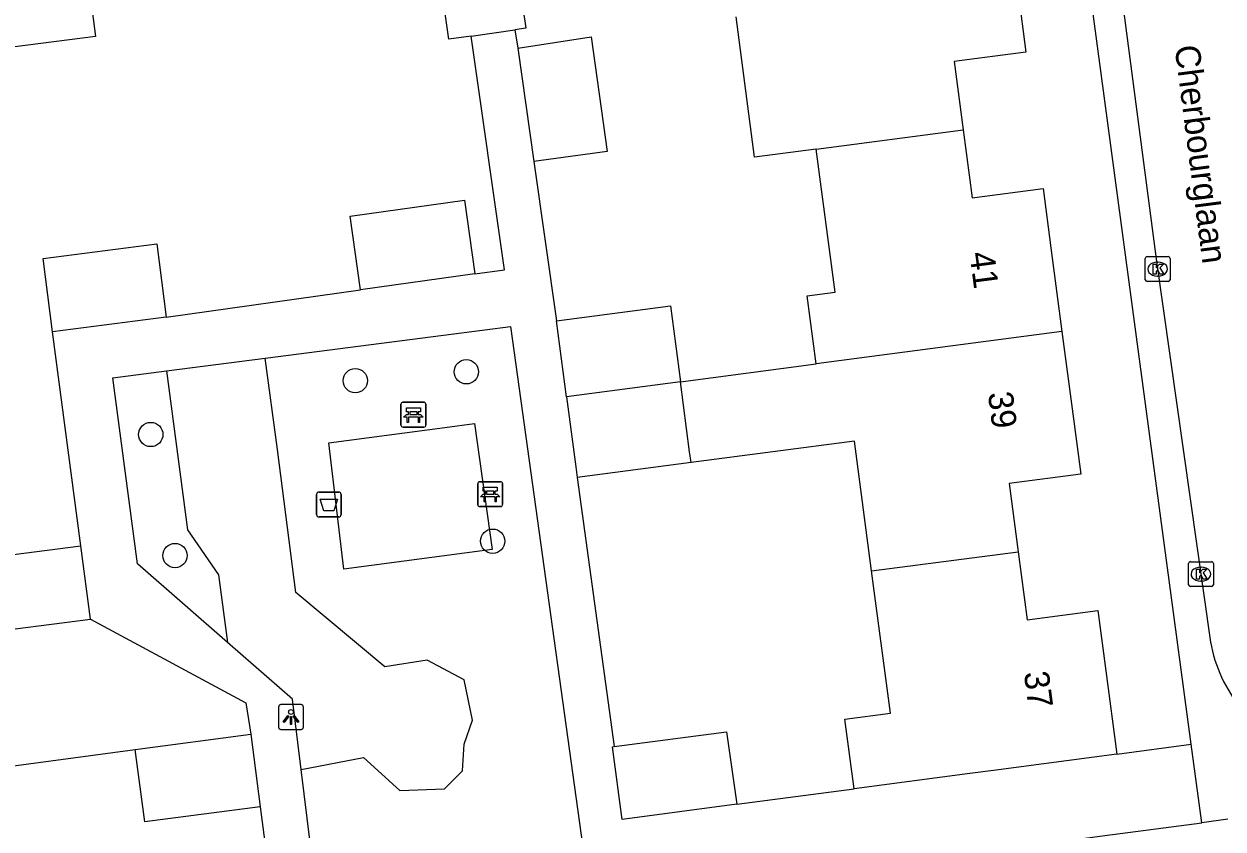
# Model space of a CAD drawing. Extents: x 158474 to 159560, y 388525 to 389605.
# Drawn here: x 159366.49 to 159414.72, y 388953.56 to 388985.93 of the extents above; entities that cross this region are included whole.
import ezdxf

# ---------------------------------------------------------------- set-up
doc = ezdxf.new("R2010")
doc.units = 0
for name, color, linetype in [('IMGEO_Afvalbak', 7, 'Continuous'), ('IMGEO_Bank', 7, 'Continuous'), ('IMGEO_Boom', 7, 'Continuous'), ('IMGEO_Groenvoorziening', 7, 'Continuous'), ('IMGEO_Kolk', 7, 'Continuous'), ('IMGEO_Lichtpunt', 7, 'Continuous'), ('IMGEO_Openbare_ruimte_label', 7, 'Continuous'), ('IMGEO_Pand', 7, 'Continuous'), ('IMGEO_Pand_nummerreeks', 7, 'Continuous'), ('IMGEO_Rijbaan_lokaal_open', 7, 'Continuous'), ('IMGEO_Voetpad_open', 7, 'Continuous')]:
    doc.layers.add(name, color=color, linetype=linetype)

msp = doc.modelspace()

# ---------------------------------------------------------------- linework, layer by layer
at = {"layer": 'IMGEO_Afvalbak'}
for p, q in [((159378.356, 388967.108), (159379.146, 388967.108)), ((159379.146, 388967.108), (159378.356, 388967.108)), ((159378.256, 388966.208), (159378.256, 388967.008)), ((159378.256, 388967.008), (159378.256, 388966.208)), ((159379.246, 388967.008), (159379.246, 388966.208)), ((159379.246, 388966.208), (159379.246, 388967.008)), ((159379.146, 388966.108), (159378.356, 388966.108)), ((159378.356, 388966.108), (159379.146, 388966.108))]:
    msp.add_line(p, q, dxfattribs=at)
msp.add_lwpolyline([(159378.399, 388966.822), (159379.103, 388966.822), (159378.954, 388966.352), (159378.548, 388966.352), (159378.399, 388966.822)], dxfattribs=at)
for centre, start, end in [((159378.356, 388967.008), 90, 180), ((159378.356, 388967.008), 90, 180), ((159379.146, 388967.008), 0, 90), ((159379.146, 388967.008), 360, 90), ((159378.356, 388966.208), 180, 270), ((159378.356, 388966.208), 180, 270), ((159379.146, 388966.208), 270, 0), ((159379.146, 388966.208), 270, 0)]:
    msp.add_arc(centre, 0.1, start, end, dxfattribs=at)
at = {"layer": 'IMGEO_Bank'}
for p, q in [((159381.652, 388969.795), (159381.652, 388970.636)), ((159381.652, 388970.636), (159381.652, 388969.795)), ((159381.727, 388970.72), (159382.568, 388970.72)), ((159382.568, 388970.72), (159381.727, 388970.72)), ((159382.652, 388970.645), (159382.652, 388969.804)), ((159382.652, 388969.804), (159382.652, 388970.645)), ((159382.349, 388970.118), (159381.956, 388970.118)), ((159381.961, 388970.226), (159381.961, 388970.332)), ((159382.005, 388970.332), (159382.005, 388970.226)), ((159382.293, 388970.338), (159382.011, 388970.338)), ((159382.011, 388970.22), (159382.293, 388970.22)), ((159382.299, 388970.226), (159382.299, 388970.332)), ((159382.343, 388970.332), (159382.343, 388970.226)), ((159382.577, 388969.72), (159381.736, 388969.72)), ((159381.736, 388969.72), (159382.577, 388969.72)), ((159384.816, 388967.523), (159385.657, 388967.523)), ((159385.657, 388967.523), (159384.816, 388967.523)), ((159384.741, 388966.598), (159384.741, 388967.439)), ((159384.741, 388967.439), (159384.741, 388966.598)), ((159385.05, 388967.029), (159385.05, 388967.135)), ((159385.094, 388967.135), (159385.094, 388967.029)), ((159385.382, 388967.141), (159385.1, 388967.141)), ((159385.1, 388967.023), (159385.382, 388967.023)), ((159385.388, 388967.029), (159385.388, 388967.135)), ((159385.432, 388967.135), (159385.432, 388967.029)), ((159385.741, 388967.448), (159385.741, 388966.607)), ((159385.741, 388966.607), (159385.741, 388967.448)), ((159385.438, 388966.921), (159385.045, 388966.921)), ((159385.666, 388966.523), (159384.825, 388966.523)), ((159384.825, 388966.523), (159385.666, 388966.523))]:
    msp.add_line(p, q, dxfattribs=at)
for points in [[(159381.955, 388970.338), (159381.869, 388970.338), (159381.869, 388970.499), (159382.432, 388970.499), (159382.432, 388970.338), (159382.349, 388970.338)], [(159381.899, 388970.118), (159381.757, 388970.118), (159381.869, 388970.22), (159381.955, 388970.22)], [(159381.949, 388970.111), (159381.949, 388969.904), (159381.906, 388969.904), (159381.906, 388970.111)], [(159382.349, 388970.22), (159382.432, 388970.22), (159382.544, 388970.118), (159382.405, 388970.118)], [(159382.399, 388970.111), (159382.399, 388969.904), (159382.355, 388969.904), (159382.355, 388970.111)], [(159384.988, 388966.921), (159384.846, 388966.921), (159384.958, 388967.023), (159385.044, 388967.023)], [(159385.044, 388967.141), (159384.958, 388967.141), (159384.958, 388967.302), (159385.521, 388967.302), (159385.521, 388967.141), (159385.438, 388967.141)], [(159385.438, 388967.023), (159385.521, 388967.023), (159385.633, 388966.921), (159385.494, 388966.921)], [(159385.038, 388966.914), (159385.038, 388966.707), (159384.995, 388966.707), (159384.995, 388966.914)], [(159385.488, 388966.914), (159385.488, 388966.707), (159385.444, 388966.707), (159385.444, 388966.914)]]:
    msp.add_lwpolyline(points, dxfattribs=at)
for centre, radius, start, end in [((159381.73, 388970.642), 0.0779, 92.4484, 184.2845), ((159381.73, 388970.642), 0.0779, 92.4484, 184.2845), ((159382.574, 388970.642), 0.0779, 2.4484, 94.2845), ((159382.574, 388970.642), 0.0779, 2.4484, 94.2845), ((159381.899, 388970.111), 0.00671, 2.8957, 87.1043), ((159381.956, 388970.111), 0.00671, 92.8957, 177.1043), ((159381.954, 388970.331), 0.00671, 2.8957, 87.1043), ((159381.954, 388970.227), 0.00671, 272.8957, 357.1043), ((159382.011, 388970.331), 0.00671, 92.8957, 177.1043), ((159382.011, 388970.227), 0.00671, 182.8957, 267.1043), ((159382.293, 388970.331), 0.00671, 2.8957, 87.1043), ((159382.293, 388970.227), 0.00671, 272.8957, 357.1043), ((159382.35, 388970.331), 0.00671, 92.8957, 177.1043), ((159382.35, 388970.227), 0.00671, 182.8957, 267.1043), ((159382.348, 388970.111), 0.00671, 2.8957, 87.1043), ((159382.405, 388970.111), 0.00671, 92.8957, 177.1043), ((159381.73, 388969.798), 0.0779, 182.4484, 274.2845), ((159381.73, 388969.798), 0.0779, 182.4484, 274.2845), ((159382.574, 388969.798), 0.0779, 272.4484, 4.2845), ((159382.574, 388969.798), 0.0779, 272.4484, 4.2845), ((159384.819, 388967.445), 0.0779, 92.4484, 184.2845), ((159384.819, 388967.445), 0.0779, 92.4484, 184.2845), ((159385.663, 388967.445), 0.0779, 2.4484, 94.2845), ((159385.663, 388967.445), 0.0779, 2.4484, 94.2845), ((159385.043, 388967.134), 0.00671, 2.8957, 87.1043), ((159385.043, 388967.03), 0.00671, 272.8957, 357.1043), ((159385.1, 388967.134), 0.00671, 92.8957, 177.1043), ((159385.1, 388967.03), 0.00671, 182.8957, 267.1043), ((159385.382, 388967.134), 0.00671, 2.8957, 87.1043), ((159385.382, 388967.03), 0.00671, 272.8957, 357.1043), ((159385.439, 388967.134), 0.00671, 92.8957, 177.1043), ((159385.439, 388967.03), 0.00671, 182.8957, 267.1043), ((159384.819, 388966.601), 0.0779, 182.4484, 274.2845), ((159384.819, 388966.601), 0.0779, 182.4484, 274.2845), ((159384.988, 388966.914), 0.00671, 2.8957, 87.1043), ((159385.045, 388966.914), 0.00671, 92.8957, 177.1043), ((159385.437, 388966.914), 0.00671, 2.8957, 87.1043), ((159385.494, 388966.914), 0.00671, 92.8957, 177.1043), ((159385.663, 388966.601), 0.0779, 272.4484, 4.2845), ((159385.663, 388966.601), 0.0779, 272.4484, 4.2845)]:
    msp.add_arc(centre, radius, start, end, dxfattribs=at)
at = {"layer": 'IMGEO_Boom'}
for centre in [(159384.279, 388971.943), (159379.813, 388971.588), (159371.586, 388969.421), (159385.339, 388965.131), (159372.562, 388964.553)]:
    msp.add_circle(centre, 0.489, dxfattribs=at)
at = {"layer": 'IMGEO_Groenvoorziening'}
for points in [[(159377.634, 388955.949), (159380.145, 388956.432), (159381.606, 388955.104), (159383.399, 388955.171), (159384.129, 388955.901), (159384.196, 388956.963), (159384.528, 388957.926), (159384.196, 388959.553), (159382.702, 388960.35), (159381.008, 388960.084), (159377.427, 388963.065), (159376.678, 388968.814), (159376.192, 388972.49)], [(159372.215, 388971.975), (159373.059, 388965.591), (159374.317, 388963.773), (159374.676, 388961.056)], [(159383.411, 388969.7), (159384.611, 388969.862), (159385.324, 388964.799), (159379.348, 388964.002), (159378.746, 388969.086), (159383.411, 388969.7)]]:
    msp.add_lwpolyline(points, dxfattribs=at)
at = {"layer": 'IMGEO_Kolk'}
for p, q in [((159411.593, 388975.648), (159411.593, 388976.5)), ((159411.668, 388976.574), (159412.52, 388976.574)), ((159412.081, 388976.354), (159412.106, 388976.354)), ((159412.594, 388976.5), (159412.594, 388975.648)), ((159412.104, 388975.794), (159412.079, 388975.794)), ((159412.52, 388975.574), (159411.668, 388975.574)), ((159413.335, 388963.381), (159413.335, 388964.233)), ((159413.41, 388964.307), (159414.262, 388964.307)), ((159414.336, 388964.233), (159414.336, 388963.381)), ((159413.823, 388964.087), (159413.848, 388964.087)), ((159414.262, 388963.307), (159413.41, 388963.307)), ((159413.846, 388963.527), (159413.821, 388963.527))]:
    msp.add_line(p, q, dxfattribs=at)
for points in [[(159411.593, 388975.648), (159411.593, 388976.5)], [(159411.668, 388976.574), (159412.52, 388976.574)], [(159411.914, 388976.274), (159412.037, 388976.274), (159412.037, 388976.123), (159412.167, 388976.274), (159412.331, 388976.274), (159412.185, 388976.123), (159412.338, 388975.874), (159412.186, 388975.874), (159412.101, 388976.038), (159412.037, 388975.971), (159412.037, 388975.874), (159411.914, 388975.874), (159411.914, 388976.274)], [(159412.594, 388976.5), (159412.594, 388975.648)], [(159412.52, 388975.574), (159411.668, 388975.574)], [(159413.335, 388963.381), (159413.335, 388964.233)], [(159413.41, 388964.307), (159414.262, 388964.307)], [(159414.336, 388964.233), (159414.336, 388963.381)], [(159413.656, 388964.007), (159413.779, 388964.007), (159413.779, 388963.856), (159413.909, 388964.007), (159414.073, 388964.007), (159413.927, 388963.856), (159414.08, 388963.607), (159413.928, 388963.607), (159413.843, 388963.771), (159413.779, 388963.704), (159413.779, 388963.607), (159413.656, 388963.607), (159413.656, 388964.007)], [(159414.262, 388963.307), (159413.41, 388963.307)]]:
    msp.add_lwpolyline(points, dxfattribs=at)
for centre, start, end in [((159411.67, 388976.498), 91.552, 178.448), ((159411.67, 388976.498), 91.552, 178.448), ((159412.518, 388976.498), 1.552, 88.448), ((159412.518, 388976.498), 1.552, 88.448), ((159411.67, 388975.65), 181.552, 268.448), ((159411.67, 388975.65), 181.552, 268.448), ((159412.518, 388975.65), 271.552, 358.448), ((159412.518, 388975.65), 271.552, 358.448), ((159413.412, 388964.231), 91.552, 178.448), ((159413.412, 388964.231), 91.552, 178.448), ((159414.26, 388964.231), 1.552, 88.448), ((159414.26, 388964.231), 1.552, 88.448), ((159413.412, 388963.383), 181.552, 268.448), ((159413.412, 388963.383), 181.552, 268.448), ((159414.26, 388963.383), 271.552, 358.448), ((159414.26, 388963.383), 271.552, 358.448)]:
    msp.add_arc(centre, 0.0765, start, end, dxfattribs=at)
for centre, major_axis, ratio, start_param, end_param in [((159412.08, 388976.074), (-0.387, 0.002), 0.722429, 4.712389, 7.853982), ((159412.105, 388976.074), (-0.39, 0.002), 0.717154, 1.570796, 4.712389), ((159413.822, 388963.807), (-0.387, 0.002), 0.722429, 4.712389, 7.853982), ((159413.847, 388963.807), (-0.39, 0.002), 0.717154, 1.570796, 4.712389)]:
    msp.add_ellipse(centre, major_axis=major_axis, ratio=ratio, start_param=start_param, end_param=end_param, dxfattribs=at)
at = {"layer": 'IMGEO_Lichtpunt'}
for p, q in [((159376.73, 388958.462), (159376.73, 388957.655)), ((159376.73, 388958.462), (159376.73, 388957.655)), ((159377.632, 388958.557), (159376.824, 388958.557)), ((159377.632, 388958.557), (159376.824, 388958.557)), ((159377.726, 388957.655), (159377.726, 388958.462)), ((159377.726, 388957.655), (159377.726, 388958.462)), ((159376.824, 388957.561), (159377.632, 388957.561)), ((159376.824, 388957.561), (159377.632, 388957.561))]:
    msp.add_line(p, q, dxfattribs=at)
for points in [[(159377.104, 388958.126), (159377.143, 388958.098), (159376.955, 388957.836), (159376.917, 388957.863), (159377.104, 388958.126)], [(159377.206, 388958.078), (159377.253, 388958.078), (159377.253, 388957.756), (159377.206, 388957.756), (159377.206, 388958.078)], [(159377.316, 388958.098), (159377.354, 388958.125), (159377.541, 388957.863), (159377.502, 388957.835), (159377.316, 388958.098)]]:
    msp.add_lwpolyline(points, dxfattribs=at)
msp.add_circle((159377.229, 388958.26), 0.0994, dxfattribs=at)
for centre, start, end in [((159376.824, 388958.462), 90, 180), ((159376.824, 388958.462), 90, 180), ((159377.632, 388958.462), 0, 90), ((159377.632, 388958.462), 0, 90), ((159376.824, 388957.655), 180, 270), ((159376.824, 388957.655), 180, 270), ((159377.632, 388957.655), 270, 0), ((159377.632, 388957.655), 270, 360)]:
    msp.add_arc(centre, 0.0946, start, end, dxfattribs=at)
at = {"layer": 'IMGEO_Pand'}
for points in [[(159384.473, 388985.441), (159383.582, 388985.314), (159382.932, 388989.863), (159386.025, 388990.305), (159386.383, 388987.803), (159386.676, 388985.756), (159386.238, 388985.693)], [(159403.212, 388990.162), (159406.036, 388990.535), (159406.476, 388987.197), (159406.791, 388984.803), (159403.902, 388984.423), (159404.263, 388981.68)], [(159374.156, 388988.996), (159368.988, 388988.331), (159369.357, 388985.421), (159366.113, 388985.009)], [(159398.359, 388980.9), (159395.88, 388980.575), (159395.135, 388986.215)], [(159384.473, 388985.441), (159386.238, 388985.693)], [(159386.359, 388984.956), (159389.303, 388985.409), (159389.944, 388980.804), (159386.994, 388980.394)], [(159386.359, 388984.956), (159386.994, 388980.394)], [(159398.359, 388980.9), (159404.263, 388981.68)], [(159404.263, 388981.68), (159404.625, 388978.933), (159407.487, 388979.31), (159407.801, 388976.927), (159408.243, 388973.568)], [(159398.352, 388972.264), (159397.992, 388975), (159399.116, 388975.148), (159398.359, 388980.9)], [(159380.021, 388975.238), (159379.607, 388978.205), (159384.206, 388978.847), (159384.62, 388975.88)], [(159367.639, 388973.555), (159367.258, 388976.498), (159371.826, 388977.089), (159372.207, 388974.146)], [(159384.62, 388975.88), (159380.021, 388975.238)], [(159387.909, 388973.997), (159392.491, 388974.601), (159392.894, 388971.544)], [(159372.207, 388974.146), (159367.639, 388973.555)], [(159388.312, 388970.939), (159387.909, 388973.997)], [(159408.243, 388973.568), (159398.352, 388972.264)], [(159408.243, 388973.568), (159408.68, 388970.249), (159409, 388967.823), (159406.118, 388967.444), (159406.478, 388964.708)], [(159392.894, 388971.544), (159398.352, 388972.264)], [(159392.894, 388971.544), (159388.312, 388970.939)], [(159393.321, 388968.294), (159393.265, 388968.722), (159392.894, 388971.544)], [(159388.312, 388970.939), (159388.684, 388968.118), (159388.74, 388967.69)], [(159359.573, 388968.498), (159363.572, 388969.014), (159365.464, 388969.258), (159366.065, 388964.593), (159368.778, 388964.943)], [(159400.587, 388963.933), (159399.899, 388969.158), (159393.321, 388968.294)], [(159393.321, 388968.294), (159388.74, 388967.69)], [(159369.158, 388962), (159368.778, 388964.943)], [(159400.587, 388963.933), (159406.478, 388964.708)], [(159406.478, 388964.708), (159406.839, 388961.971), (159409.687, 388962.346), (159410.007, 388959.919), (159410.449, 388956.561)], [(159399.88, 388955.17), (159399.511, 388957.979), (159401.339, 388958.219), (159400.587, 388963.933)], [(159360.55, 388960.927), (159360.571, 388960.762), (159364.57, 388961.278), (159364.553, 388961.406), (159369.158, 388962)], [(159390.227, 388956.873), (159394.747, 388957.469), (159395.162, 388954.548)], [(159370.962, 388956.758), (159375.609, 388957.365)], [(159375.609, 388957.365), (159375.99, 388954.449)], [(159375.99, 388954.449), (159371.343, 388953.842), (159370.962, 388956.758)], [(159395.162, 388954.548), (159390.551, 388953.94), (159390.166, 388956.865), (159390.227, 388956.873)], [(159410.449, 388956.561), (159405.492, 388955.908), (159404.539, 388955.782), (159399.88, 388955.17)], [(159408.976, 388953.166), (159409.963, 388953.296), (159413.865, 388953.81)], [(159414.92, 388953.949), (159413.865, 388953.81)]]:
    msp.add_lwpolyline(points, dxfattribs=at)
at = {"layer": 'IMGEO_Rijbaan_lokaal_open'}
for points in [[(159409.796, 388993.542), (159412.05, 388976.373), (159414.222, 388961.075)], [(159369.158, 388962), (159375.407, 388958.624), (159375.609, 388957.365)], [(159356.273, 388954.78), (159370.962, 388956.758)]]:
    msp.add_lwpolyline(points, dxfattribs=at)
msp.add_arc((159419.938, 388962.083), 5.804, 189.9998, 219.4474, dxfattribs=at)
at = {"layer": 'IMGEO_Voetpad_open'}
for points in [[(159413.442, 388956.963), (159408.546, 388993.445)], [(159384.62, 388975.88), (159385.815, 388976.047), (159384.473, 388985.441)], [(159386.238, 388985.693), (159386.359, 388984.956)], [(159386.994, 388980.394), (159387.909, 388973.997)], [(159372.207, 388974.146), (159380.021, 388975.238)], [(159368.778, 388964.943), (159367.639, 388973.555)], [(159376.192, 388972.49), (159385.02, 388973.632), (159386.058, 388973.766), (159389.774, 388947.032), (159388.509, 388946.867), (159380.122, 388945.774)], [(159372.215, 388971.975), (159376.192, 388972.49)], [(159374.676, 388961.056), (159371.052, 388964.222), (159370.063, 388971.697), (159372.215, 388971.975)], [(159388.74, 388967.69), (159390.227, 388956.873)], [(159377.634, 388955.949), (159377.284, 388958.778), (159374.676, 388961.056)], [(159410.449, 388956.561), (159413.442, 388956.963)], [(159413.865, 388953.81), (159413.442, 388956.963)], [(159378.831, 388946.39), (159378.781, 388946.649), (159378.767, 388946.796), (159378.75, 388946.929), (159377.634, 388955.949)], [(159395.162, 388954.548), (159399.88, 388955.17)], [(159375.99, 388954.449), (159376.767, 388948.504), (159371.167, 388947.773), (159371.868, 388942.447)]]:
    msp.add_lwpolyline(points, dxfattribs=at)

# ---------------------------------------------------------------- texts
at = {"layer": 'IMGEO_Openbare_ruimte_label'}
msp.add_text('Cherbourglaan', height=1, rotation=277.3524, dxfattribs=at).set_placement((159412.772, 388985.023))
at = {"layer": 'IMGEO_Pand_nummerreeks'}
for s, rotation, p in [('41', 277.5035, (159404.52, 388976.717)), ('39', 277.5055, (159405.26, 388971.086)), ('37', 277.5038, (159406.708, 388959.844))]:
    msp.add_text(s, height=1, rotation=rotation, dxfattribs=at).set_placement(p)

doc.saveas('drawing.dxf')
